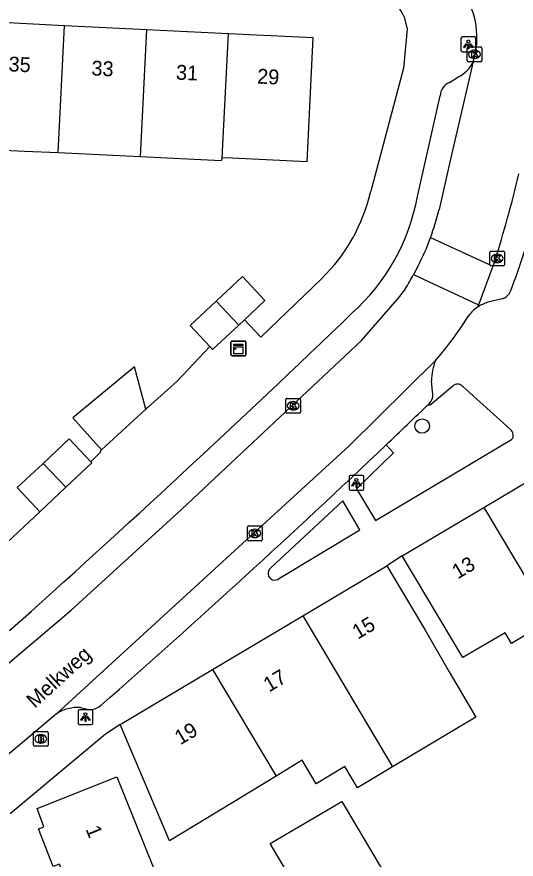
# Model space of a CAD drawing. Extents: x 163010 to 163853, y 382793 to 383982.
# Drawn here: x 163436.5 to 163470.2, y 383784.1 to 383840.9 of the extents above; entities that cross this region are included whole.
import ezdxf

# ---------------------------------------------------------------- set-up
doc = ezdxf.new("R2010")
doc.units = 0
for name, color, linetype in [('IMGEO_Boom', 7, 'Continuous'), ('IMGEO_Brandkraan', 7, 'Continuous'), ('IMGEO_Kast', 7, 'Continuous'), ('IMGEO_Kolk', 7, 'Continuous'), ('IMGEO_Lichtpunt', 7, 'Continuous'), ('IMGEO_Openbare_ruimte_label', 7, 'Continuous'), ('IMGEO_Pand', 7, 'Continuous'), ('IMGEO_Pand_nummerreeks', 7, 'Continuous'), ('IMGEO_Parkeervlak_open', 7, 'Continuous'), ('IMGEO_Rijbaan_lokaal_open', 7, 'Continuous'), ('IMGEO_Voetpad_open', 7, 'Continuous')]:
    doc.layers.add(name, color=color, linetype=linetype)

msp = doc.modelspace()

# ---------------------------------------------------------------- linework, layer by layer
at = {"layer": 'IMGEO_Boom'}
msp.add_circle((163463.886, 383813.303), 0.489, dxfattribs=at)
at = {"layer": 'IMGEO_Brandkraan'}
for p, q in [((163437.657, 383791.774), (163437.657, 383792.626)), ((163437.732, 383792.7), (163438.584, 383792.7)), ((163438.145, 383792.48), (163438.17, 383792.48)), ((163438.658, 383792.626), (163438.658, 383791.774)), ((163438.168, 383791.92), (163438.143, 383791.92)), ((163438.584, 383791.7), (163437.732, 383791.7))]:
    msp.add_line(p, q, dxfattribs=at)
for points in [[(163437.657, 383791.774), (163437.657, 383792.626)], [(163437.732, 383792.7), (163438.584, 383792.7)], [(163438.658, 383792.626), (163438.658, 383791.774)], [(163438.005, 383792.4), (163438.005, 383792), (163438.218, 383792)], [(163438.236, 383792.4), (163438.005, 383792.4)], [(163438.184, 383792.319), (163438.13, 383792.319), (163438.13, 383792.243)], [(163438.13, 383792.243), (163438.183, 383792.243)], [(163438.192, 383792.167), (163438.13, 383792.167), (163438.13, 383792.086)], [(163438.13, 383792.086), (163438.192, 383792.086)], [(163438.584, 383791.7), (163437.732, 383791.7)]]:
    msp.add_lwpolyline(points, dxfattribs=at)
for centre, radius, start, end in [((163437.734, 383792.624), 0.0765, 91.552, 178.448), ((163437.734, 383792.624), 0.0765, 91.552, 178.448), ((163438.582, 383792.624), 0.0765, 1.552, 88.448), ((163438.582, 383792.624), 0.0765, 1.552, 88.448), ((163438.185, 383792.281), 0.0379, 267.8285, 90.9355), ((163438.193, 383792.126), 0.0404, 269.8759, 90.5077), ((163438.224, 383792.251), 0.251, 268.6676, 293.5347), ((163438.24, 383792.255), 0.145, 59.4692, 91.5367), ((163438.265, 383792.302), 0.0922, 285.5137, 58.1501), ((163438.27, 383792.11), 0.105, 301.3115, 78.989), ((163437.734, 383791.776), 0.0765, 181.552, 268.448), ((163437.734, 383791.776), 0.0765, 181.552, 268.448), ((163438.582, 383791.776), 0.0765, 271.552, 358.448), ((163438.582, 383791.776), 0.0765, 271.552, 358.448)]:
    msp.add_arc(centre, radius, start, end, dxfattribs=at)
for centre, major_axis, ratio, start_param, end_param in [((163438.144, 383792.2), (-0.387, 0.002), 0.722429, 4.712389, 7.853982), ((163438.169, 383792.2), (-0.39, 0.002), 0.717154, 1.570796, 4.712389)]:
    msp.add_ellipse(centre, major_axis=major_axis, ratio=ratio, start_param=start_param, end_param=end_param, dxfattribs=at)
at = {"layer": 'IMGEO_Kast'}
for p, q in [((163450.99, 383818.115), (163450.99, 383818.956)), ((163450.99, 383818.956), (163450.99, 383818.115)), ((163451.065, 383819.04), (163451.906, 383819.04)), ((163451.906, 383819.04), (163451.065, 383819.04)), ((163451.99, 383818.965), (163451.99, 383818.124)), ((163451.99, 383818.124), (163451.99, 383818.965)), ((163451.915, 383818.04), (163451.074, 383818.04)), ((163451.074, 383818.04), (163451.915, 383818.04))]:
    msp.add_line(p, q, dxfattribs=at)
for points in [[(163451.185, 383818.83), (163451.785, 383818.83), (163451.785, 383818.745), (163451.185, 383818.745), (163451.185, 383818.83)], [(163451.185, 383818.655), (163451.785, 383818.655), (163451.785, 383818.166), (163451.185, 383818.166), (163451.185, 383818.655)]]:
    msp.add_lwpolyline(points, dxfattribs=at)
msp.add_circle((163451.269, 383818.504), 0.0377, dxfattribs=at)
for centre, start, end in [((163451.068, 383818.962), 92.4484, 184.2845), ((163451.068, 383818.962), 92.4484, 184.2845), ((163451.912, 383818.962), 2.4484, 94.2845), ((163451.912, 383818.962), 2.4484, 94.2845), ((163451.068, 383818.118), 182.4484, 274.2845), ((163451.068, 383818.118), 182.4484, 274.2845), ((163451.912, 383818.118), 272.4484, 4.2845), ((163451.912, 383818.118), 272.4484, 4.2845)]:
    msp.add_arc(centre, 0.0779, start, end, dxfattribs=at)
at = {"layer": 'IMGEO_Kolk'}
for p, q in [((163466.915, 383837.954), (163466.915, 383838.806)), ((163466.99, 383838.88), (163467.842, 383838.88)), ((163467.403, 383838.66), (163467.428, 383838.66)), ((163467.916, 383838.806), (163467.916, 383837.954)), ((163467.426, 383838.1), (163467.401, 383838.1)), ((163467.842, 383837.88), (163466.99, 383837.88)), ((163468.445, 383824.183), (163468.445, 383825.035)), ((163468.52, 383825.109), (163469.372, 383825.109)), ((163468.933, 383824.889), (163468.958, 383824.889)), ((163469.446, 383825.035), (163469.446, 383824.183)), ((163468.956, 383824.329), (163468.931, 383824.329)), ((163469.372, 383824.109), (163468.52, 383824.109)), ((163454.76, 383815.174), (163455.612, 383815.174)), ((163454.685, 383814.248), (163454.685, 383815.1)), ((163455.173, 383814.954), (163455.198, 383814.954)), ((163455.686, 383815.1), (163455.686, 383814.248)), ((163455.612, 383814.174), (163454.76, 383814.174)), ((163455.196, 383814.394), (163455.171, 383814.394)), ((163452.097, 383805.64), (163452.097, 383806.492)), ((163452.172, 383806.566), (163453.024, 383806.566)), ((163452.585, 383806.346), (163452.61, 383806.346)), ((163453.098, 383806.492), (163453.098, 383805.64)), ((163453.024, 383805.566), (163452.172, 383805.566)), ((163452.608, 383805.786), (163452.583, 383805.786))]:
    msp.add_line(p, q, dxfattribs=at)
for points in [[(163466.915, 383837.954), (163466.915, 383838.806)], [(163466.99, 383838.88), (163467.842, 383838.88)], [(163467.236, 383838.58), (163467.359, 383838.58), (163467.359, 383838.429), (163467.489, 383838.58), (163467.653, 383838.58), (163467.507, 383838.429), (163467.66, 383838.18), (163467.508, 383838.18), (163467.423, 383838.344), (163467.359, 383838.277), (163467.359, 383838.18), (163467.236, 383838.18), (163467.236, 383838.58)], [(163467.916, 383838.806), (163467.916, 383837.954)], [(163467.842, 383837.88), (163466.99, 383837.88)], [(163468.445, 383824.183), (163468.445, 383825.035)], [(163468.52, 383825.109), (163469.372, 383825.109)], [(163469.446, 383825.035), (163469.446, 383824.183)], [(163468.766, 383824.809), (163468.889, 383824.809), (163468.889, 383824.658), (163469.019, 383824.809), (163469.183, 383824.809), (163469.037, 383824.658), (163469.19, 383824.409), (163469.038, 383824.409), (163468.953, 383824.573), (163468.889, 383824.506), (163468.889, 383824.409), (163468.766, 383824.409), (163468.766, 383824.809)], [(163469.372, 383824.109), (163468.52, 383824.109)], [(163454.76, 383815.174), (163455.612, 383815.174)], [(163454.685, 383814.248), (163454.685, 383815.1)], [(163455.006, 383814.874), (163455.129, 383814.874), (163455.129, 383814.723), (163455.259, 383814.874), (163455.423, 383814.874), (163455.277, 383814.723), (163455.43, 383814.474), (163455.278, 383814.474), (163455.193, 383814.638), (163455.129, 383814.571), (163455.129, 383814.474), (163455.006, 383814.474), (163455.006, 383814.874)], [(163455.686, 383815.1), (163455.686, 383814.248)], [(163455.612, 383814.174), (163454.76, 383814.174)], [(163452.097, 383805.64), (163452.097, 383806.492)], [(163452.172, 383806.566), (163453.024, 383806.566)], [(163452.418, 383806.266), (163452.541, 383806.266), (163452.541, 383806.115), (163452.671, 383806.266), (163452.835, 383806.266), (163452.689, 383806.115), (163452.842, 383805.866), (163452.69, 383805.866), (163452.605, 383806.03), (163452.541, 383805.963), (163452.541, 383805.866), (163452.418, 383805.866), (163452.418, 383806.266)], [(163453.098, 383806.492), (163453.098, 383805.64)], [(163453.024, 383805.566), (163452.172, 383805.566)]]:
    msp.add_lwpolyline(points, dxfattribs=at)
for centre, start, end in [((163466.992, 383838.804), 91.552, 178.448), ((163466.992, 383838.804), 91.552, 178.448), ((163467.84, 383838.804), 1.552, 88.448), ((163467.84, 383838.804), 1.552, 88.448), ((163466.992, 383837.956), 181.552, 268.448), ((163466.992, 383837.956), 181.552, 268.448), ((163467.84, 383837.956), 271.552, 358.448), ((163467.84, 383837.956), 271.552, 358.448), ((163468.522, 383825.033), 91.552, 178.448), ((163468.522, 383825.033), 91.552, 178.448), ((163469.37, 383825.033), 1.552, 88.448), ((163469.37, 383825.033), 1.552, 88.448), ((163468.522, 383824.185), 181.552, 268.448), ((163468.522, 383824.185), 181.552, 268.448), ((163469.37, 383824.185), 271.552, 358.448), ((163469.37, 383824.185), 271.552, 358.448), ((163454.762, 383815.098), 91.552, 178.448), ((163454.762, 383815.098), 91.552, 178.448), ((163455.61, 383815.098), 1.552, 88.448), ((163455.61, 383815.098), 1.552, 88.448), ((163454.762, 383814.25), 181.552, 268.448), ((163454.762, 383814.25), 181.552, 268.448), ((163455.61, 383814.25), 271.552, 358.448), ((163455.61, 383814.25), 271.552, 358.448), ((163452.174, 383806.49), 91.552, 178.448), ((163452.174, 383806.49), 91.552, 178.448), ((163453.022, 383806.49), 1.552, 88.448), ((163453.022, 383806.49), 1.552, 88.448), ((163452.174, 383805.642), 181.552, 268.448), ((163452.174, 383805.642), 181.552, 268.448), ((163453.022, 383805.642), 271.552, 358.448), ((163453.022, 383805.642), 271.552, 358.448)]:
    msp.add_arc(centre, 0.0765, start, end, dxfattribs=at)
for centre, major_axis, ratio, start_param, end_param in [((163467.402, 383838.38), (-0.387, 0.002), 0.722429, 4.712389, 7.853982), ((163467.427, 383838.38), (-0.39, 0.002), 0.717154, 1.570796, 4.712389), ((163468.932, 383824.609), (-0.387, 0.002), 0.722429, 4.712389, 7.853982), ((163468.957, 383824.609), (-0.39, 0.002), 0.717154, 1.570796, 4.712389), ((163455.172, 383814.674), (-0.387, 0.002), 0.722429, 4.712389, 7.853982), ((163455.197, 383814.674), (-0.39, 0.002), 0.717154, 1.570796, 4.712389), ((163452.584, 383806.066), (-0.387, 0.002), 0.722429, 4.712389, 7.853982), ((163452.609, 383806.066), (-0.39, 0.002), 0.717154, 1.570796, 4.712389)]:
    msp.add_ellipse(centre, major_axis=major_axis, ratio=ratio, start_param=start_param, end_param=end_param, dxfattribs=at)
at = {"layer": 'IMGEO_Lichtpunt'}
for p, q in [((163466.506, 383839.454), (163466.506, 383838.647)), ((163466.506, 383839.454), (163466.506, 383838.647)), ((163467.408, 383839.549), (163466.6, 383839.549)), ((163467.408, 383839.549), (163466.6, 383839.549)), ((163467.502, 383838.647), (163467.502, 383839.454)), ((163467.502, 383838.647), (163467.502, 383839.454)), ((163466.6, 383838.553), (163467.408, 383838.553)), ((163466.6, 383838.553), (163467.408, 383838.553)), ((163458.953, 383809.872), (163458.953, 383809.065)), ((163458.953, 383809.872), (163458.953, 383809.065)), ((163459.855, 383809.967), (163459.047, 383809.967)), ((163459.855, 383809.967), (163459.047, 383809.967)), ((163459.949, 383809.065), (163459.949, 383809.872)), ((163459.949, 383809.065), (163459.949, 383809.872)), ((163459.047, 383808.971), (163459.855, 383808.971)), ((163459.047, 383808.971), (163459.855, 383808.971)), ((163441.575, 383794.164), (163440.767, 383794.164)), ((163441.575, 383794.164), (163440.767, 383794.164)), ((163440.673, 383794.069), (163440.673, 383793.262)), ((163440.673, 383794.069), (163440.673, 383793.262)), ((163441.669, 383793.262), (163441.669, 383794.069)), ((163441.669, 383793.262), (163441.669, 383794.069)), ((163440.767, 383793.168), (163441.575, 383793.168)), ((163440.767, 383793.168), (163441.575, 383793.168))]:
    msp.add_line(p, q, dxfattribs=at)
for points in [[(163466.88, 383839.118), (163466.919, 383839.09), (163466.731, 383838.828), (163466.693, 383838.855), (163466.88, 383839.118)], [(163466.982, 383839.07), (163467.029, 383839.07), (163467.029, 383838.748), (163466.982, 383838.748), (163466.982, 383839.07)], [(163467.092, 383839.09), (163467.13, 383839.117), (163467.317, 383838.855), (163467.278, 383838.827), (163467.092, 383839.09)], [(163459.327, 383809.536), (163459.366, 383809.508), (163459.178, 383809.246), (163459.14, 383809.273), (163459.327, 383809.536)], [(163459.429, 383809.488), (163459.476, 383809.488), (163459.476, 383809.166), (163459.429, 383809.166), (163459.429, 383809.488)], [(163459.539, 383809.508), (163459.577, 383809.535), (163459.764, 383809.273), (163459.725, 383809.245), (163459.539, 383809.508)], [(163441.047, 383793.733), (163441.086, 383793.705), (163440.898, 383793.443), (163440.86, 383793.47), (163441.047, 383793.733)], [(163441.149, 383793.685), (163441.196, 383793.685), (163441.196, 383793.363), (163441.149, 383793.363), (163441.149, 383793.685)], [(163441.259, 383793.705), (163441.297, 383793.732), (163441.484, 383793.47), (163441.445, 383793.442), (163441.259, 383793.705)]]:
    msp.add_lwpolyline(points, dxfattribs=at)
for centre in [(163467.005, 383839.252), (163459.452, 383809.67), (163441.172, 383793.867)]:
    msp.add_circle(centre, 0.0994, dxfattribs=at)
for centre, start, end in [((163466.6, 383839.454), 90, 180), ((163466.6, 383839.454), 90, 180), ((163467.408, 383839.454), 0, 90), ((163467.408, 383839.454), 0, 90), ((163466.6, 383838.647), 180, 270), ((163466.6, 383838.647), 180, 270), ((163467.408, 383838.647), 270, 0), ((163467.408, 383838.647), 270, 360), ((163459.047, 383809.872), 90, 180), ((163459.047, 383809.872), 90, 180), ((163459.855, 383809.872), 0, 90), ((163459.855, 383809.872), 0, 90), ((163459.047, 383809.065), 180, 270), ((163459.047, 383809.065), 180, 270), ((163459.855, 383809.065), 270, 0), ((163459.855, 383809.065), 270, 360), ((163440.767, 383794.069), 90, 180), ((163440.767, 383794.069), 90, 180), ((163441.575, 383794.069), 0, 90), ((163441.575, 383794.069), 0, 90), ((163440.767, 383793.262), 180, 270), ((163440.767, 383793.262), 180, 270), ((163441.575, 383793.262), 270, 0), ((163441.575, 383793.262), 270, 360)]:
    msp.add_arc(centre, 0.0946, start, end, dxfattribs=at)
at = {"layer": 'IMGEO_Pand'}
for points in [[(163434.22, 383840.606), (163439.752, 383840.334)], [(163439.329, 383831.742), (163439.752, 383840.334)], [(163439.752, 383840.334), (163445.283, 383840.063)], [(163445.283, 383840.063), (163444.861, 383831.471)], [(163445.283, 383840.063), (163450.814, 383839.791)], [(163450.814, 383839.791), (163456.519, 383839.511), (163456.108, 383831.125), (163451.08, 383831.373), (163450.402, 383831.406)], [(163450.402, 383831.406), (163450.814, 383839.791)], [(163439.329, 383831.742), (163437.062, 383831.816), (163433.795, 383831.975)], [(163444.861, 383831.471), (163439.329, 383831.742)], [(163450.402, 383831.406), (163450.335, 383831.202), (163444.861, 383831.471)], [(163449.981, 383821.722), (163451.763, 383823.392), (163453.283, 383821.771), (163451.891, 383820.466)], [(163449.563, 383818.667), (163448.234, 383820.085), (163449.981, 383821.722)], [(163451.52, 383820.118), (163449.981, 383821.722)], [(163451.891, 383820.466), (163451.52, 383820.118)], [(163451.52, 383820.118), (163449.754, 383818.463), (163449.563, 383818.667)], [(163445.252, 383814.436), (163444.489, 383817.297), (163440.314, 383813.852), (163442.255, 383811.705)], [(163445.252, 383814.436), (163442.255, 383811.705)], [(163438.31, 383810.789), (163440.075, 383812.443), (163441.53, 383810.89)], [(163438.085, 383807.525), (163436.562, 383809.15), (163438.31, 383810.789)], [(163438.31, 383810.789), (163439.842, 383809.172)], [(163441.53, 383810.89), (163441.598, 383810.818), (163439.842, 383809.172)], [(163468.053, 383807.82), (163473.34, 383810.965)], [(163439.842, 383809.172), (163438.085, 383807.525)], [(163462.545, 383804.544), (163468.053, 383807.82)], [(163468.053, 383807.82), (163472.109, 383801)], [(163472.109, 383801), (163471.994, 383800.931), (163472.454, 383800.159), (163469.907, 383798.644), (163469.483, 383799.358), (163466.624, 383797.683), (163465.101, 383800.248), (163462.545, 383804.544)], [(163455.841, 383800.501), (163461.5, 383803.867)], [(163461.5, 383803.867), (163464.056, 383799.57), (163465.714, 383796.728), (163467.498, 383793.671), (163461.895, 383790.323)], [(163449.754, 383796.88), (163455.841, 383800.501)], [(163455.841, 383800.501), (163461.895, 383790.323)], [(163443.523, 383793.173), (163449.754, 383796.88)], [(163449.754, 383796.88), (163454.028, 383789.693)], [(163454.028, 383789.693), (163451.109, 383787.92), (163446.835, 383785.324), (163445.467, 383788.567), (163443.523, 383793.173)], [(163461.895, 383790.323), (163459.525, 383788.907), (163458.678, 383790.332), (163456.734, 383789.176), (163455.79, 383790.763), (163454.028, 383789.693)], [(163445.901, 383781.018), (163441.255, 383779.168), (163439.417, 383783.745), (163439.004, 383783.586), (163437.997, 383786.123), (163438.375, 383786.279), (163437.909, 383787.514), (163443.289, 383789.641), (163445.156, 383785.003), (163446.641, 383781.312), (163445.901, 383781.018)], [(163461.702, 383782.503), (163456.863, 383779.658), (163453.639, 383785.143), (163458.478, 383787.987), (163461.702, 383782.503)]]:
    msp.add_lwpolyline(points, dxfattribs=at)
at = {"layer": 'IMGEO_Parkeervlak_open'}
msp.add_arc((162933.726, 384366.261), 765.286, 313.597049, 313.897291, dxfattribs=at)
at = {"layer": 'IMGEO_Rijbaan_lokaal_open'}
for points in [[(163467.328, 383837.885), (163465.729, 383831.008), (163465.028, 383827.922)], [(163464.445, 383826.02), (163468.652, 383824.092)], [(163468.784, 383824.42), (163468.652, 383824.092)], [(163463.609, 383824.11), (163463.302, 383823.52)], [(163468.652, 383824.092), (163468.435, 383823.492), (163467.923, 383822.078), (163467.916, 383822.059), (163467.683, 383821.485)], [(163463.302, 383823.52), (163467.683, 383821.485)], [(163409.179, 383776.11), (163410.126, 383776.685), (163414.038, 383779.443), (163426.755, 383789.511), (163440.212, 383800.888), (163447.677, 383807.69), (163459.784, 383819.079), (163462.387, 383822.049)], [(163467.683, 383821.485), (163467.618, 383821.324)], [(163464.789, 383817.73), (163458.972, 383811.97), (163439.214, 383793.884)], [(163439.214, 383793.884), (163433.726, 383789.292)]]:
    msp.add_lwpolyline(points, dxfattribs=at)
for centre, radius, start, end in [((163462.135, 383839.527), 5.447, 342.4587, 33.7568), ((163384.581, 383850.959), 88.286, 342.5064, 346.47547), ((163451.259, 383831.102), 14.132, 338.9225, 346.9949), ((163453.046, 383829.871), 12.032, 331.3908, 341.3315), ((163433.753, 383839.181), 33.442, 331.1386, 332.0754), ((163454.63, 383827.893), 9.711, 323.0068, 330.0147), ((163469.034, 383819.246), 2.515, 124.2659, 142.7192), ((163447.137, 383833.113), 23.414, 318.9307, 328.1849)]:
    msp.add_arc(centre, radius, start, end, dxfattribs=at)
at = {"layer": 'IMGEO_Voetpad_open'}
for points in [[(163462.667, 383840.908), (163462.867, 383840.078), (163462.621, 383837.44), (163461.158, 383831.927), (163460.419, 383829.144)], [(163465.735, 383836.475), (163466.298, 383836.85)], [(163463.567, 383828.795), (163465.103, 383835.581)], [(163457.09, 383823.233), (163453.005, 383819.302), (163451.891, 383820.466)], [(163469.288, 383821.885), (163468.309, 383821.652)], [(163449.563, 383818.667), (163447.367, 383816.335), (163445.408, 383814.578), (163445.252, 383814.436)], [(163464.576, 383815.618), (163464.508, 383816.356)], [(163465.951, 383815.986), (163464.433, 383814.713), (163464.351, 383814.808)], [(163469.838, 383813.068), (163466.635, 383815.975)], [(163461.454, 383812.035), (163461.963, 383811.503), (163459.462, 383809.067), (163460.742, 383806.931), (163469.921, 383812.389)], [(163442.255, 383811.705), (163442.16, 383811.619), (163442.208, 383811.572), (163441.53, 383810.89)], [(163458.543, 383808.265), (163453.689, 383803.742)], [(163454.26, 383803.036), (163459.685, 383806.312), (163458.543, 383808.265)], [(163438.085, 383807.525), (163434.815, 383804.463)], [(163462.545, 383804.544), (163461.5, 383803.867)], [(163440.838, 383794.322), (163441.382, 383794.188)], [(163443.523, 383793.173), (163442.516, 383792.524), (163436.085, 383787.156)]]:
    msp.add_lwpolyline(points, dxfattribs=at)
for centre, radius, start, end in [((163460.6, 383840.135), 2.207, 20.4994, 83.7507), ((163465.481, 383838.693), 2.016, 293.9095, 336.368), ((163466.053, 383835.58), 0.95, 109.5371, 179.9473), ((163448.701, 383831.85), 12.026, 314.2295, 346.9952), ((163449.889, 383831.279), 13.901, 311.7723, 349.7083), ((163438.286, 383835.177), 34.042, 337.9759, 342.7274), ((163469.045, 383822.699), 0.849, 286.6237, 340.1999), ((163469.013, 383819.277), 2.477, 106.5111, 124.2738), ((162869.686, 384433.644), 850.241, 311.769146, 313.891131), ((163468.799, 383816.194), 4.294, 159.0435, 177.8399), ((163466.288, 383815.692), 0.447, 39.1841, 138.9733), ((163463.814, 383815.393), 0.794, 312.5109, 16.4409), ((163469.577, 383812.692), 0.458, 318.6256, 55.3127), ((163019.448, 384276.699), 641.313, 311.243055, 313.568502), ((163453.948, 383803.368), 0.455, 124.7485, 313.1821), ((163440.672, 383791.709), 2.618, 86.3571, 123.8305), ((163441.485, 383795.275), 1.091, 264.6069, 313.5063)]:
    msp.add_arc(centre, radius, start, end, dxfattribs=at)

# ---------------------------------------------------------------- texts
at = {"layer": 'IMGEO_Openbare_ruimte_label'}
msp.add_text('Melkweg', height=1, rotation=42.528, dxfattribs=at).set_placement((163437.759, 383794.223))
at = {"layer": 'IMGEO_Pand_nummerreeks'}
for s, rotation, p in [('35', 357.1868, (163435.97, 383837.237)), ('33', 357.1884, (163441.559, 383836.962)), ('31', 357.1884, (163447.262, 383836.681)), ('29', 357.1884, (163452.738, 383836.413)), ('13', 30.7463, (163466.282, 383802.95)), ('15', 30.7472, (163459.548, 383798.889)), ('17', 30.7472, (163453.556, 383795.325)), ('19', 30.7472, (163447.564, 383791.76)), ('1', 292.3528, (163441.166, 383786.119))]:
    msp.add_text(s, height=1, rotation=rotation, dxfattribs=at).set_placement(p)

doc.saveas('drawing.dxf')
